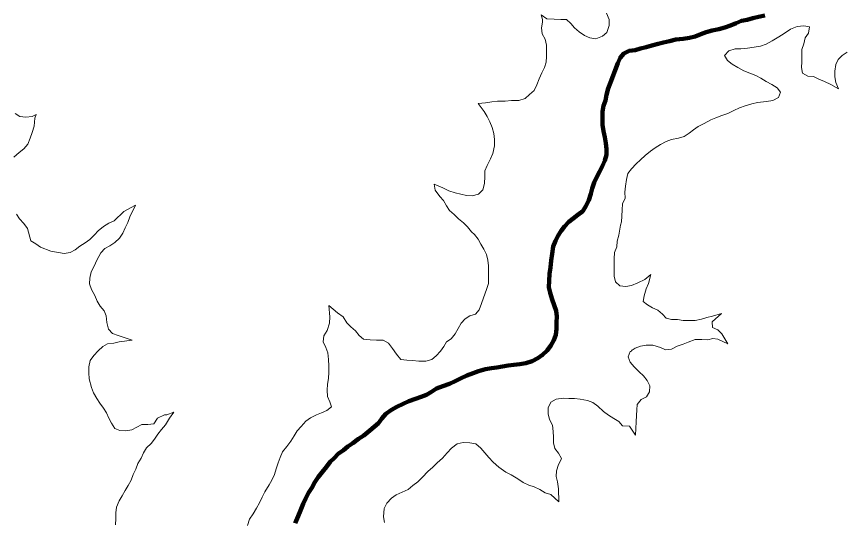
# Model space of a CAD drawing. Extents: x 553962 to 842807, y 8883888 to 9032388.
# Drawn here: x 738039 to 739909, y 8963327 to 8964467 of the extents above; entities that cross this region are included whole.
import ezdxf

# ---------------------------------------------------------------- set-up
doc = ezdxf.new("R2010")
doc.units = 0
doc.header["$LTSCALE"] = 200
for name, color, linetype, lineweight in [('24', 7, 'Continuous', 25), ('53', 7, 'Continuous', 106), ('8', 7, 'Continuous', 13), ('9', 7, 'Continuous', 90)]:
    doc.layers.add(name, color=color, linetype=linetype, lineweight=lineweight)

msp = doc.modelspace()

# ---------------------------------------------------------------- linework, layer by layer
at = {"layer": '24', "lineweight": 53}
for points in [[(739729, 8964469.9), (739714.7, 8964466.8), (739702.4, 8964463.8), (739689.5, 8964460.4), (739676.8, 8964457.7), (739664.3, 8964452.6), (739651.7, 8964447), (739638.7, 8964442.6), (739625, 8964439.3), (739610, 8964436.1), (739596.4, 8964432.5), (739584.5, 8964427.7), (739571.5, 8964422.6), (739558.9, 8964419.2), (739544.5, 8964417.5), (739528.2, 8964415.7), (739513.7, 8964411.8), (739500.2, 8964409.2), (739488.1, 8964406.1), (739474, 8964402.2), (739461.1, 8964398.4), (739448.4, 8964395.6)], [(739448.4, 8964395.6), (739436.1, 8964391.9), (739423, 8964389.8), (739411.1, 8964384.3), (739402.2, 8964373.9), (739397.1, 8964361.9), (739391, 8964346.6), (739386.4, 8964334.5), (739381, 8964318.2), (739375.3, 8964305), (739371.6, 8964290.7), (739369.4, 8964277.6), (739365.2, 8964265.8), (739362.6, 8964253), (739362.4, 8964237.3), (739362.8, 8964223.2), (739364.8, 8964208.9), (739368.2, 8964195.2), (739370.3, 8964181.3), (739371.6, 8964168.2), (739371.4, 8964155.2), (739367.6, 8964142.4), (739362.4, 8964130.5), (739356.1, 8964116.8), (739349.6, 8964105.2), (739343.6, 8964092.4), (739339.1, 8964079.2), (739335.9, 8964067.1), (739331.6, 8964052.6), (739325.2, 8964039.2), (739317.8, 8964028.1), (739306.7, 8964019.5), (739296.6, 8964011.3), (739286.6, 8964003.5), (739277.1, 8963993.5), (739269.6, 8963983.3), (739262.6, 8963972.5)], [(739262.6, 8963972.5), (739256.7, 8963960.5), (739251, 8963948), (739248.8, 8963931.6), (739246.9, 8963916.2), (739244.8, 8963900.5), (739242.7, 8963886.3), (739241.9, 8963870.6), (739241.7, 8963856), (739244.4, 8963843.1), (739248.6, 8963828.5), (739253.7, 8963815.2), (739258.2, 8963802.7), (739259.2, 8963789.7), (739259, 8963776.6), (739258.5, 8963762), (739257, 8963748.6), (739252.4, 8963736.6), (739245.6, 8963724.3), (739237.9, 8963713.2), (739227.4, 8963703.2), (739216.4, 8963696), (739203.9, 8963688.9), (739189.8, 8963684.5), (739175.6, 8963682.3), (739162.4, 8963680.8), (739149.7, 8963679.2), (739137, 8963676.9), (739124.2, 8963674.8), (739111.6, 8963672.9), (739098.1, 8963670.9), (739082.6, 8963666.6), (739070.2, 8963661.7), (739056.3, 8963656.3), (739041.8, 8963649.7), (739030.1, 8963643.6), (739016.7, 8963637.6), (739002.2, 8963632.7), (738987.7, 8963626.9), (738976.7, 8963619.6), (738964.9, 8963612.8), (738953.3, 8963608.1), (738940.3, 8963604.1), (738925.1, 8963598.8), (738912.4, 8963592.7), (738898.1, 8963585.6), (738886.4, 8963579.1), (738873.1, 8963569.9), (738864.4, 8963559.8), (738857, 8963549.2), (738846.8, 8963540.5), (738837.4, 8963532.2), (738823.7, 8963521.1), (738811.7, 8963513.3), (738798.6, 8963503.5), (738787.8, 8963495.9), (738777.5, 8963488.3), (738765.8, 8963479.4), (738756.5, 8963470), (738747.5, 8963461.3), (738739.2, 8963450.5), (738729.8, 8963438.4), (738720.7, 8963426.6), (738712.8, 8963415.5), (738705.9, 8963402.8)], [(738705.9, 8963402.8), (738698.7, 8963391.5), (738692.3, 8963379.4), (738686.8, 8963366.6), (738680.4, 8963351.5), (738675, 8963338.5), (738668.4, 8963323.4)]]:
    msp.add_lwpolyline(points, dxfattribs=at)
at = {"layer": '24'}
msp.add_spline([(738367.7, 8959924.4), (738437.2, 8960071.1), (738471.9, 8960121.3), (738537.5, 8960171.6), (738630.2, 8960202.5), (738765.3, 8960248.8), (738950.5, 8960322.2), (739124.2, 8960357), (739313.4, 8960368.5), (739359.7, 8960368.5), (739506.3, 8960291.3), (739610.6, 8960229.5), (739660.8, 8960198.6), (739703.2, 8960210.2), (739761.1, 8960275.8), (739826.7, 8960310.6), (739919.4, 8960314.5), (740031.3, 8960372.4), (740096.9, 8960453.5), (740178, 8960523), (740239.7, 8960542.3), (740340.1, 8960557.8), (740509.9, 8960496), (740648.9, 8960465.1), (740753.1, 8960465.1), (740865, 8960488.3), (740926.8, 8960519.2), (741135.2, 8960677.5), (741193.1, 8960747.1), (741278, 8960812.7), (741293.5, 8960851.3), (741300.5, 8960850.1), (741255.5, 8960925.1), (741195.5, 8961035.2), (741220.5, 8961105.2), (741225.5, 8961275.2), (741235.5, 8961375.3), (741255.5, 8961460.3), (741305.5, 8961510.3), (741355.4, 8961545.3), (741395.4, 8961605.3), (741440.4, 8961675.3), (741500.4, 8961730.4), (741545.4, 8961795.4), (741540.4, 8961925.4), (741555.4, 8962015.5), (741660.3, 8962135.5), (741690.3, 8962305.5), (741680.3, 8962425.6), (741700.3, 8962620.6), (741780.3, 8962700.7), (741975.2, 8962690.7), (742105.2, 8962630.6), (742195.2, 8962590.6), (742275.1, 8962580.6), (742390.1, 8962640.6), (742520.1, 8962655.6), (742770, 8962605.6), (742989.9, 8962550.6), (743104.8, 8962540.6), (743324.8, 8962590.6), (743524.7, 8962640.6), (743664.7, 8962635.6), (743774.6, 8962635.6), (743904.6, 8962675.7), (744079.5, 8962775.7), (744274.5, 8962990.7), (744539.4, 8963385.9), (744659.3, 8963580.9), (744879.3, 8963706), (745084.2, 8963786), (745299.1, 8963801), (745444.1, 8963831), (745664, 8963901), (745943.9, 8964026.1), (746173.8, 8964201.1), (746393.8, 8964276.1), (746543.7, 8964266.1), (746708.6, 8964376.2), (746898.6, 8964536.2), (747118.5, 8964656.2), (747248.5, 8964676.2), (747398.4, 8964766.3), (747428.4, 8964831.3), (747488.4, 8964891.3), (747623.3, 8964991.3), (747863.3, 8965106.4), (747993.2, 8965146.4), (748133.2, 8965221.4), (748228.1, 8965321.5), (748358.1, 8965451.5)], degree=3, dxfattribs=at)
at = {"layer": '53'}
for points in [[(739729, 8964469.9), (739714.7, 8964466.8), (739702.4, 8964463.8), (739689.5, 8964460.4), (739676.8, 8964457.7), (739664.3, 8964452.6), (739651.7, 8964447), (739638.7, 8964442.6), (739625, 8964439.3), (739610, 8964436.1), (739596.4, 8964432.5), (739584.5, 8964427.7), (739571.5, 8964422.6), (739558.9, 8964419.2), (739544.5, 8964417.5), (739528.2, 8964415.7), (739513.7, 8964411.8), (739500.2, 8964409.2), (739488.1, 8964406.1), (739474, 8964402.2), (739461.1, 8964398.4), (739448.4, 8964395.6)], [(739448.4, 8964395.6), (739436.1, 8964391.9), (739423, 8964389.8), (739411.1, 8964384.3), (739402.2, 8964373.9), (739397.1, 8964361.9), (739391, 8964346.6), (739386.4, 8964334.5), (739381, 8964318.2), (739375.3, 8964305), (739371.6, 8964290.7), (739369.4, 8964277.6), (739365.2, 8964265.8), (739362.6, 8964253), (739362.4, 8964237.3), (739362.8, 8964223.2), (739364.8, 8964208.9), (739368.2, 8964195.2), (739370.3, 8964181.3), (739371.6, 8964168.2), (739371.4, 8964155.2), (739367.6, 8964142.4), (739362.4, 8964130.5), (739356.1, 8964116.8), (739349.6, 8964105.2), (739343.6, 8964092.4), (739339.1, 8964079.2), (739335.9, 8964067.1), (739331.6, 8964052.6), (739325.2, 8964039.2), (739317.8, 8964028.1), (739306.7, 8964019.5), (739296.6, 8964011.3), (739286.6, 8964003.5), (739277.1, 8963993.5), (739269.6, 8963983.3), (739262.6, 8963972.5)], [(739262.6, 8963972.5), (739256.7, 8963960.5), (739251, 8963948), (739248.8, 8963931.6), (739246.9, 8963916.2), (739244.8, 8963900.5), (739242.7, 8963886.3), (739241.9, 8963870.6), (739241.7, 8963856), (739244.4, 8963843.1), (739248.6, 8963828.5), (739253.7, 8963815.2), (739258.2, 8963802.7), (739259.2, 8963789.7), (739259, 8963776.6), (739258.5, 8963762), (739257, 8963748.6), (739252.4, 8963736.6), (739245.6, 8963724.3), (739237.9, 8963713.2), (739227.4, 8963703.2), (739216.4, 8963696), (739203.9, 8963688.9), (739189.8, 8963684.5), (739175.6, 8963682.3), (739162.4, 8963680.8), (739149.7, 8963679.2), (739137, 8963676.9), (739124.2, 8963674.8), (739111.6, 8963672.9), (739098.1, 8963670.9), (739082.6, 8963666.6), (739070.2, 8963661.7), (739056.3, 8963656.3), (739041.8, 8963649.7), (739030.1, 8963643.6), (739016.7, 8963637.6), (739002.2, 8963632.7), (738987.7, 8963626.9), (738976.7, 8963619.6), (738964.9, 8963612.8), (738953.3, 8963608.1), (738940.3, 8963604.1), (738925.1, 8963598.8), (738912.4, 8963592.7), (738898.1, 8963585.6), (738886.4, 8963579.1), (738873.1, 8963569.9), (738864.4, 8963559.8), (738857, 8963549.2), (738846.8, 8963540.5), (738837.4, 8963532.2), (738823.7, 8963521.1), (738811.7, 8963513.3), (738798.6, 8963503.5), (738787.8, 8963495.9), (738777.5, 8963488.3), (738765.8, 8963479.4), (738756.5, 8963470), (738747.5, 8963461.3), (738739.2, 8963450.5), (738729.8, 8963438.4), (738720.7, 8963426.6), (738712.8, 8963415.5), (738705.9, 8963402.8)], [(738705.9, 8963402.8), (738698.7, 8963391.5), (738692.3, 8963379.4), (738686.8, 8963366.6), (738680.4, 8963351.5), (738675, 8963338.5), (738668.4, 8963323.4)]]:
    msp.add_lwpolyline(points, dxfattribs=at)
at = {"layer": '8'}
for points in [[(739371.7, 8964475), (739377.3, 8964460.8), (739377.6, 8964446.9), (739372.4, 8964431.1), (739362.7, 8964422.8), (739347.8, 8964416.9), (739333.7, 8964419.2), (739321.8, 8964424.7), (739310.1, 8964433.2), (739299.5, 8964442.3), (739291.4, 8964451.9), (739281.5, 8964460.8), (739268.7, 8964461), (739253.5, 8964461.3), (739236.9, 8964462.6), (739223.8, 8964471.4), (739226.7, 8964460.6), (739227.1, 8964454.5), (739224.7, 8964441.7), (739226.3, 8964428.6), (739232.8, 8964416.6), (739236.2, 8964402.9), (739236.1, 8964390), (739235.9, 8964377.4), (739235.4, 8964364.4), (739231.6, 8964352.1), (739225.5, 8964340), (739219.4, 8964326.5), (739214.6, 8964313.3), (739208.1, 8964300.7), (739197.8, 8964291.2), (739187.7, 8964282.7), (739173.8, 8964278.2), (739157.4, 8964277.7), (739143.1, 8964276.6), (739125.6, 8964276.6), (739112.8, 8964274.9), (739098.7, 8964272.4)], [(739632.4, 8964244.2), (739645.4, 8964248.7), (739659.5, 8964255.6), (739671.8, 8964261), (739684.6, 8964266), (739699.7, 8964270), (739712.9, 8964273.3), (739732.9, 8964275.2), (739746.9, 8964278.2), (739760.1, 8964284.3), (739764.8, 8964296.4), (739757.1, 8964306.7), (739745.3, 8964314.1), (739732.5, 8964320.9), (739720.5, 8964328.3), (739708.9, 8964334.1), (739695.2, 8964339.2), (739681.5, 8964345.2), (739668.2, 8964352.2), (739655.5, 8964360.1), (739645, 8964368.2), (739638.1, 8964379.2), (739647.7, 8964389.7), (739661.8, 8964394.2), (739674.7, 8964394.9), (739690, 8964395.9), (739704.8, 8964398), (739719.3, 8964400.8), (739732.3, 8964405.1), (739746.1, 8964412.3), (739760.5, 8964421.6), (739772.7, 8964429.5), (739787.2, 8964438.8), (739802.3, 8964444.9), (739817.2, 8964446.7), (739830.2, 8964444.1), (739828, 8964429.9), (739820.1, 8964419.2), (739817.2, 8964406.2), (739812.9, 8964393.3), (739812.6, 8964380.7), (739812.4, 8964365.5), (739812.3, 8964352.7), (739814, 8964339.4), (739826.3, 8964332.9), (739839, 8964332.2), (739851, 8964326.2), (739863.6, 8964320.9), (739878.3, 8964313.9), (739895.9, 8964304.3), (739889.2, 8964318.3), (739886.9, 8964331.2), (739887.1, 8964344.3), (739889.2, 8964359), (739894.8, 8964370.4), (739903.8, 8964379.7), (739915.1, 8964387.2)], [(739098.7, 8964272.4), (739082.1, 8964271.4), (739095, 8964252.7), (739101.8, 8964241.8), (739108.2, 8964230), (739113.7, 8964216.9), (739117.4, 8964203.5), (739118.8, 8964189.4), (739118.6, 8964175.2), (739115, 8964157.8), (739109.6, 8964146.1), (739102.3, 8964131.3), (739097.1, 8964118.8), (739096.6, 8964105.9), (739096.4, 8964090.4), (739092.4, 8964076.3), (739082.8, 8964066), (739068.4, 8964062.5), (739055.7, 8964063.5), (739042.5, 8964066.3), (739029.7, 8964069.4), (739015.5, 8964074), (739002, 8964080.5), (738982.4, 8964088.9), (738985, 8964075), (738995.5, 8964060.6), (739003.3, 8964051.7), (739010.2, 8964040.1), (739017.2, 8964029.7), (739027.3, 8964020), (739037.3, 8964010.7), (739048.5, 8964001.3), (739057.8, 8963992.1), (739066.7, 8963981.4), (739073.8, 8963975.1), (739081.5, 8963964.7), (739088.1, 8963953.3), (739094.8, 8963941.8), (739100.6, 8963929.7), (739103.7, 8963917.3), (739105.4, 8963904.3), (739105.4, 8963891.7), (739105.2, 8963877.7), (739105, 8963864.8), (739100.9, 8963850.6), (739094, 8963831.7), (739089.2, 8963819.1), (739083.8, 8963805), (739075.9, 8963795.1), (739063.1, 8963791.4), (739052.5, 8963784.6), (739043.2, 8963774.7), (739036.9, 8963762.9), (739029.7, 8963751), (739021.1, 8963739.4), (739010.3, 8963733), (739004.1, 8963721.9), (738996.8, 8963711.4), (738987.2, 8963701.3), (738976.9, 8963692.8), (738963.7, 8963688.9), (738947.7, 8963689.1), (738933.7, 8963690.6), (738920.9, 8963691.5), (738907.4, 8963692.8), (738897, 8963704.7), (738888, 8963717.5), (738879.6, 8963729.9), (738867.2, 8963736.5), (738852.5, 8963736.8), (738838.2, 8963737), (738823.1, 8963738.7), (738813.3, 8963747.3), (738804.8, 8963757.7), (738794.4, 8963766.5), (738785.1, 8963775.8), (738777, 8963789), (738763.8, 8963798.1), (738744.8, 8963814.5), (738747.1, 8963789.4), (738746.3, 8963775.1), (738741.1, 8963758.6), (738733.2, 8963746.1), (738731.8, 8963732.6), (738737.8, 8963719.8), (738742, 8963707.6), (738744, 8963692.5), (738744.4, 8963678.6), (738744.2, 8963664.3), (738743.7, 8963650.1), (738741.9, 8963637.1), (738740.4, 8963623.6), (738741.7, 8963609.2), (738746.6, 8963597.5), (738750.6, 8963585.7), (738740.3, 8963577.7), (738728.1, 8963572.5), (738716.5, 8963567.7), (738703.2, 8963560.8), (738692.8, 8963553.6), (738682.3, 8963541.7)], [(738033, 8964150.1), (738045.5, 8964160.3), (738055.8, 8964168.8), (738064.5, 8964179.1), (738069.8, 8964192.9), (738074.4, 8964205.2), (738078.7, 8964219.7), (738080.8, 8964238), (738083.8, 8964246.2), (738074.2, 8964241.7), (738060.5, 8964239.9), (738047, 8964241.9), (738036.1, 8964248.8)], [(739436.8, 8963521.6), (739438.9, 8963551.8), (739439.5, 8963565.9), (739439.9, 8963578.7), (739440.7, 8963591.3), (739449.7, 8963602.7), (739461.8, 8963608.5), (739469, 8963619.7), (739469.1, 8963633), (739463.3, 8963645.3), (739455, 8963656.2), (739445, 8963665.2), (739434.4, 8963676.4), (739425.3, 8963686.5), (739420.3, 8963698.8), (739425.4, 8963710.6), (739427.2, 8963711), (739428.3, 8963713.5), (739429.7, 8963714.2), (739436.3, 8963718.1), (739448.4, 8963722.8), (739461.4, 8963725.1), (739476.1, 8963724.9), (739493.2, 8963720.2), (739505.2, 8963714.7), (739518.2, 8963716.3), (739531, 8963722.8), (739544.6, 8963727.3), (739556.3, 8963732), (739572.2, 8963737.9), (739586.9, 8963737.7), (739600.2, 8963737.5), (739611.9, 8963740.5), (739623.4, 8963738.4), (739645.5, 8963728.2), (739632.2, 8963750.6), (739622.8, 8963759.8), (739610.8, 8963765.2), (739610.4, 8963777.7), (739631.3, 8963796.3), (739611, 8963790.7), (739598.2, 8963788), (739586.2, 8963783.8), (739571.5, 8963781.2), (739557.8, 8963780.7), (739544.9, 8963780.6), (739532.2, 8963783.1), (739518.6, 8963782.8), (739506.5, 8963786), (739497.9, 8963795.3), (739487.2, 8963804.3), (739475.5, 8963809.1), (739464.2, 8963815.9), (739454.2, 8963823.9), (739456.6, 8963836.2), (739461.2, 8963852.7), (739466.3, 8963864.2), (739471.6, 8963884.8), (739458.2, 8963873.5), (739442.6, 8963866.3), (739428.4, 8963860), (739415.5, 8963857.3), (739401.5, 8963859.1), (739391.9, 8963868.2), (739389, 8963880.7), (739388.7, 8963893.3), (739389, 8963907.2), (739389.2, 8963920), (739389.9, 8963934.4), (739395.1, 8963947.2), (739395.9, 8963960.1), (739399.3, 8963973.8), (739402, 8963987.2), (739403.5, 8963996), (739405.8, 8964003.7), (739406.1, 8964016.7), (739407.1, 8964031.1), (739407.9, 8964044.7), (739413.4, 8964056.9), (739413.1, 8964070.4), (739414.8, 8964084.6), (739416.6, 8964099.4), (739419.8, 8964112.6), (739427.9, 8964123.8), (739438.4, 8964134.7), (739448.2, 8964143.7), (739459.3, 8964153.7), (739471, 8964163), (739481.8, 8964170.7), (739493.9, 8964178.8), (739506.4, 8964185.5), (739518.1, 8964190), (739534, 8964193), (739547.3, 8964196.2), (739558.4, 8964203.8), (739568, 8964211.9), (739578.5, 8964219.3), (739592.2, 8964226.1), (739607.3, 8964234), (739618.8, 8964238.8), (739632.4, 8964244.2)], [(738258.7, 8963729.5), (738271.1, 8963732.5), (738300.6, 8963736.4), (738268.7, 8963746.6), (738255.7, 8963751.3), (738246.7, 8963761.2), (738243.3, 8963776.4), (738241.6, 8963791.1), (738237, 8963802.8), (738227.8, 8963813.3), (738221.3, 8963824.2), (738215.8, 8963837.1), (738208.2, 8963850.9), (738204.4, 8963863.4), (738204.6, 8963876.3), (738207.5, 8963891), (738214.7, 8963903.3), (738220.6, 8963917), (738229.8, 8963933.8), (738238.6, 8963943.4), (738249.9, 8963949.6), (738261.6, 8963957.4), (738271.8, 8963967.2), (738279, 8963978), (738284.4, 8963990.2), (738290.6, 8964002.3), (738294.9, 8964014.8), (738308, 8964041.3), (738281.4, 8964027.1), (738259.4, 8964006.3), (738247.9, 8964000.4), (738235.4, 8963993.4), (738223.6, 8963983.7), (738215.3, 8963974.2), (738204.9, 8963963.6), (738194.4, 8963956.4), (738182.4, 8963948.5), (738171.4, 8963940.4), (738160.1, 8963934.6), (738146.5, 8963932.3), (738116.5, 8963937.6), (738093.6, 8963946.6), (738083.2, 8963954.4), (738071.3, 8963960.6), (738063.7, 8963989), (738055.6, 8964000), (738046.3, 8964010.7), (738038.9, 8964021.2)], [(738263.1, 8963319.1), (738263.2, 8963333.6), (738263.4, 8963346.2), (738264.8, 8963359.1), (738271.1, 8963373.5), (738278, 8963385), (738284.4, 8963397.1), (738291.5, 8963408.1), (738297.9, 8963420.4), (738302.6, 8963432.7), (738308.8, 8963445.1), (738313.4, 8963458), (738320.6, 8963470.2), (738326, 8963481.6), (738332.8, 8963493.4), (738343.3, 8963503.2), (738351.2, 8963513), (738358.5, 8963524.4), (738366.5, 8963534.3), (738375.6, 8963545.3), (738384.5, 8963560.2), (738394.2, 8963573.8), (738378.9, 8963567.7), (738373.2, 8963567.9), (738357.8, 8963560), (738349.5, 8963547.7), (738336.1, 8963546), (738322.4, 8963546.2), (738310.8, 8963540.1), (738299.4, 8963533.6), (738286, 8963531.8), (738272.9, 8963532), (738261, 8963537), (738253.5, 8963548.8), (738247.8, 8963560.6), (738242.4, 8963572.3), (738235.8, 8963583.1), (738227.5, 8963594.2), (738220.6, 8963604.8), (738213.2, 8963617.7), (738208.5, 8963629.8), (738203.2, 8963649.4), (738202.7, 8963662.3), (738202.9, 8963676.1), (738205.8, 8963690.2), (738213.7, 8963701.8), (738223.3, 8963712.5), (738233.8, 8963721.8), (738244.7, 8963728.3), (738258.7, 8963729.5)], [(739263.3, 8963481), (739255, 8963491.5), (739252, 8963504.5), (739251.8, 8963517.5), (739251.3, 8963530.1), (739249.8, 8963544.7), (739242.8, 8963557.3), (739239.8, 8963569.8), (739240, 8963583.8), (739245.8, 8963596.1), (739258, 8963603.4), (739274.2, 8963605.1), (739286.8, 8963605), (739299.6, 8963605), (739311.9, 8963602.9), (739329, 8963600.1), (739341, 8963595.6), (739351.7, 8963587.4), (739364.8, 8963575.5), (739376, 8963567.1), (739387.9, 8963559.7), (739399.1, 8963552.8), (739407.6, 8963543.1), (739423.8, 8963542.4), (739436.8, 8963521.6)], [(738682.3, 8963541.7), (738672.8, 8963531.6), (738666.4, 8963520.4), (738658.5, 8963508), (738649.4, 8963496.6), (738639.8, 8963484.5), (738634.4, 8963471), (738629.8, 8963459.3), (738625.8, 8963445.9), (738621.8, 8963433), (738615.9, 8963420.4), (738609.6, 8963409.6), (738600.2, 8963393.5), (738593.9, 8963381.4), (738587.6, 8963368.6), (738581.5, 8963356.6), (738573.7, 8963344.2), (738565.6, 8963331.8), (738560.6, 8963317.6)], [(738870, 8963324.7), (738868.2, 8963337.2), (738869.6, 8963356.3), (738875.8, 8963368.5), (738886.3, 8963379.4), (738896.5, 8963387.4), (738910, 8963392.8), (738923.6, 8963399.4), (738934.2, 8963408.2), (738945.8, 8963416.5), (738955.2, 8963426.5), (738968.7, 8963440.6), (738979, 8963448.7), (738989.5, 8963459), (739001.6, 8963470.2), (739011.7, 8963481.8), (739021.2, 8963492.8), (739034.4, 8963502.3), (739048, 8963504.9), (739062.9, 8963504.7), (739076.7, 8963502.2), (739087.5, 8963492.2), (739097, 8963481.9), (739106.2, 8963471.3), (739115.9, 8963461.2), (739128.2, 8963449.7), (739144.1, 8963438.3), (739156.4, 8963432.3), (739171.1, 8963423.2), (739183.2, 8963414.8), (739196.1, 8963408.9), (739208.3, 8963404.8), (739221.3, 8963398.8), (739233.4, 8963391.5), (739246, 8963388.1), (739264.2, 8963371), (739263.5, 8963400.8), (739260.8, 8963416.1), (739257.7, 8963428.4), (739258.6, 8963441), (739263.4, 8963455.7), (739269.7, 8963468.5)], [(739269.7, 8963468.5), (739269.8, 8963468.8), (739263.3, 8963481), (739263.3, 8963481)]]:
    msp.add_lwpolyline(points, dxfattribs=at)
at = {"layer": '9'}
for points in [[(739729, 8964469.9), (739714.7, 8964466.8), (739702.4, 8964463.8), (739689.5, 8964460.4), (739676.8, 8964457.7), (739664.3, 8964452.6), (739651.7, 8964447), (739638.7, 8964442.6), (739625, 8964439.3), (739610, 8964436.1), (739596.4, 8964432.5), (739584.5, 8964427.7), (739571.5, 8964422.6), (739558.9, 8964419.2), (739544.5, 8964417.5), (739528.2, 8964415.7), (739513.7, 8964411.8), (739500.2, 8964409.2), (739488.1, 8964406.1), (739474, 8964402.2), (739461.1, 8964398.4), (739448.4, 8964395.6)], [(739448.4, 8964395.6), (739436.1, 8964391.9), (739423, 8964389.8), (739411.1, 8964384.3), (739402.2, 8964373.9), (739397.1, 8964361.9), (739391, 8964346.6), (739386.4, 8964334.5), (739381, 8964318.2), (739375.3, 8964305), (739371.6, 8964290.7), (739369.4, 8964277.6), (739365.2, 8964265.8), (739362.6, 8964253), (739362.4, 8964237.3), (739362.8, 8964223.2), (739364.8, 8964208.9), (739368.2, 8964195.2), (739370.3, 8964181.3), (739371.6, 8964168.2), (739371.4, 8964155.2), (739367.6, 8964142.4), (739362.4, 8964130.5), (739356.1, 8964116.8), (739349.6, 8964105.2), (739343.6, 8964092.4), (739339.1, 8964079.2), (739335.9, 8964067.1), (739331.6, 8964052.6), (739325.2, 8964039.2), (739317.8, 8964028.1), (739306.7, 8964019.5), (739296.6, 8964011.3), (739286.6, 8964003.5), (739277.1, 8963993.5), (739269.6, 8963983.3), (739262.6, 8963972.5)], [(739262.6, 8963972.5), (739256.7, 8963960.5), (739251, 8963948), (739248.8, 8963931.6), (739246.9, 8963916.2), (739244.8, 8963900.5), (739242.7, 8963886.3), (739241.9, 8963870.6), (739241.7, 8963856), (739244.4, 8963843.1), (739248.6, 8963828.5), (739253.7, 8963815.2), (739258.2, 8963802.7), (739259.2, 8963789.7), (739259, 8963776.6), (739258.5, 8963762), (739257, 8963748.6), (739252.4, 8963736.6), (739245.6, 8963724.3), (739237.9, 8963713.2), (739227.4, 8963703.2), (739216.4, 8963696), (739203.9, 8963688.9), (739189.8, 8963684.5), (739175.6, 8963682.3), (739162.4, 8963680.8), (739149.7, 8963679.2), (739137, 8963676.9), (739124.2, 8963674.8), (739111.6, 8963672.9), (739098.1, 8963670.9), (739082.6, 8963666.6), (739070.2, 8963661.7), (739056.3, 8963656.3), (739041.8, 8963649.7), (739030.1, 8963643.6), (739016.7, 8963637.6), (739002.2, 8963632.7), (738987.7, 8963626.9), (738976.7, 8963619.6), (738964.9, 8963612.8), (738953.3, 8963608.1), (738940.3, 8963604.1), (738925.1, 8963598.8), (738912.4, 8963592.7), (738898.1, 8963585.6), (738886.4, 8963579.1), (738873.1, 8963569.9), (738864.4, 8963559.8), (738857, 8963549.2), (738846.8, 8963540.5), (738837.4, 8963532.2), (738823.7, 8963521.1), (738811.7, 8963513.3), (738798.6, 8963503.5), (738787.8, 8963495.9), (738777.5, 8963488.3), (738765.8, 8963479.4), (738756.5, 8963470), (738747.5, 8963461.3), (738739.2, 8963450.5), (738729.8, 8963438.4), (738720.7, 8963426.6), (738712.8, 8963415.5), (738705.9, 8963402.8)], [(738705.9, 8963402.8), (738698.7, 8963391.5), (738692.3, 8963379.4), (738686.8, 8963366.6), (738680.4, 8963351.5), (738675, 8963338.5), (738668.4, 8963323.4)]]:
    msp.add_lwpolyline(points, dxfattribs=at)

doc.saveas('drawing.dxf')
